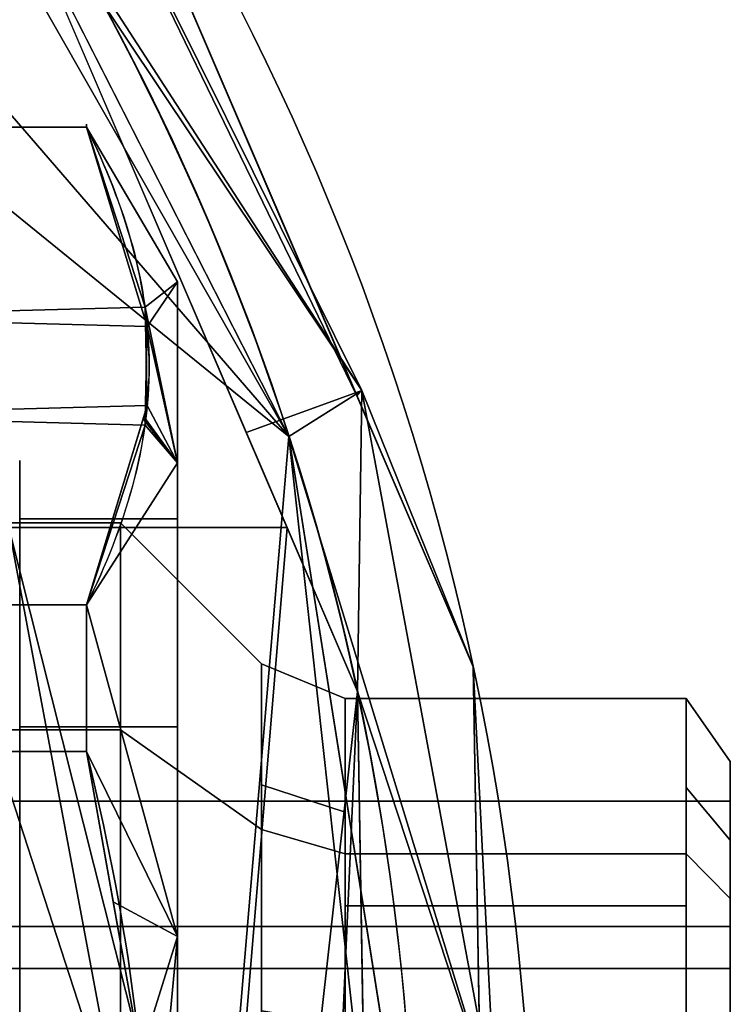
# Model space of a CAD drawing. Header units: millimetres. Extents: x -73 to 73, y -168 to 68.
# Tile 320 of 321: x 55 to 73, y 6 to 31. Entities that reach past the tile are written whole.
import ezdxf

# ---------------------------------------------------------------- set-up
doc = ezdxf.new("R2010")
doc.units = ezdxf.units.MM
for name, color, linetype, true_color in [('100', 7, 'Continuous', 0xffffff), ('102', 7, 'Continuous', 0xffffff), ('103', 7, 'Continuous', 0xffffff)]:
    doc.layers.add(name, color=color, linetype=linetype, true_color=true_color)

msp = doc.modelspace()

# ---------------------------------------------------------------- linework, layer by layer
at = {"layer": '100', "color": 163, "linetype": 'Continuous', "extrusion": (0, 0, -1)}
for centre, radius in [((0, 0, -94), 68), ((0, 0, -81), 65)]:
    msp.add_arc(centre, radius, 283.06797, 256.93203, dxfattribs=at)
at = {"layer": '100', "color": 163, "linetype": 'Continuous'}
for centre, radius, start, end in [((0, 0, 84), 68, 283.06797, 256.93203), ((0, 0, 97), 65, 0, 36)]:
    msp.add_arc(centre, radius, start, end, dxfattribs=at)
for points in [[(61.819, 20.086, 97), (52.586, 38.206, 97), (53.39, 34.857, 97)], [(55.412, 37.879, 81.879), (56.137, 38.375, 84), (63.543, 21.118, 84)], [(63.543, 21.118, 94), (56.137, 38.375, 94), (55.412, 37.879, 96.121)], [(56.137, 38.375, 94), (61.654, 25.52, 94), (61.654, 25.52, 84), (56.137, 38.375, 84)], [(63.668, 21.251, 96.121), (55.412, 37.879, 96.121), (53.424, 36.561, 97)], [(53.661, 36.682, 81), (55.412, 37.879, 81.879), (63.668, 21.251, 81.879)], [(63.543, 21.118, 84), (63.668, 21.251, 81.879), (55.412, 37.879, 81.879)], [(55.412, 37.879, 96.121), (63.668, 21.251, 96.121), (63.543, 21.118, 94)], [(63.668, 21.251, 81.879), (60.74, 20.186, 81), (53.661, 36.682, 81)], [(53.424, 36.561, 97), (61.819, 20.086, 97), (63.668, 21.251, 96.121)], [(61.819, 20.086, 97), (53.39, 34.857, 97), (51.591, 31.92, 97)], [(61.772, 17.781, 81), (54.723, 17.781, 81), (54.723, 34.207, 81)], [(61.819, 20.086, 97), (51.591, 31.92, 97), (48.242, 31.116, 97)], [(48.242, 31.116, 97), (57.318, 3.182, 97), (60.5, 4.5, 97), (61.819, 20.086, 97)], [(48.242, 31.116, 97), (50.99, 1.861, 97), (56, 0, 97), (57.318, 3.182, 97)], [(66.49, 14.252, 84), (61.654, 25.52, 84), (61.654, 25.52, 94), (66.49, 14.252, 94)], [(63.556, 13.623, 81), (60.74, 20.186, 81), (63.668, 21.251, 81.879)], [(67.054, 2.997, 96.121), (63.668, 21.251, 96.121), (61.819, 20.086, 97)], [(63.668, 21.251, 81.879), (63.543, 21.118, 84), (66.49, 14.252, 84)], [(66.49, 14.252, 94), (63.543, 21.118, 94), (63.668, 21.251, 96.121)], [(63.556, 13.623, 81), (63.668, 21.251, 81.879), (67.054, 2.997, 81.879)], [(67.054, 2.997, 81.879), (63.668, 21.251, 81.879), (66.49, 14.252, 84)], [(66.49, 14.252, 94), (63.668, 21.251, 96.121), (67.054, 2.997, 96.121)], [(61.819, 20.086, 97), (60.5, 4.5, 97), (63.682, 3.182, 97)], [(63.682, 3.182, 97), (65, 0, 97), (61.819, 20.086, 97)], [(61.819, 20.086, 97), (64.55, 2.842, 97), (67.054, 2.997, 96.121)], [(54.723, -17.781, 81), (54.723, 17.781, 81), (58.054, 0, 81)], [(54.723, 17.781, 81), (61.772, 17.781, 81), (60.5, 2.446, 81), (58.771, 1.729, 81)], [(58.771, 1.729, 81), (58.054, 0, 81), (54.723, 17.781, 81)], [(62.229, 1.729, 81), (60.5, 2.446, 81), (61.772, 17.781, 81), (63.556, 13.623, 81)], [(66.49, 14.252, 84), (66.68, 3.015, 84), (67.054, 2.997, 81.879)], [(66.49, 14.252, 94), (66.731, -0.021, 94), (66.731, -0.021, 84), (66.49, 14.252, 84)], [(67.054, 2.997, 96.121), (66.68, 3.015, 94), (66.49, 14.252, 94)], [(62.946, 0, 81), (62.229, 1.729, 81), (63.556, 13.623, 81)], [(63.556, 13.623, 81), (63.981, -11.465, 81), (62.946, 0, 81)], [(67.054, 2.997, 81.879), (63.738, 2.882, 81), (63.556, 13.623, 81)]]:
    msp.add_3dface(points, dxfattribs=at)
at = {"layer": '102', "color": 72, "linetype": 'Continuous', "extrusion": (-1, 0, 0)}
for centre, radius in [((0, 0, -57.55), 17.9), ((0, 0, -61.121), 14.329), ((0, 0, -71.88), 13.45)]:
    msp.add_circle(centre, radius, dxfattribs=at)
at = {"layer": '102', "color": 72, "linetype": 'Continuous', "extrusion": (1, 0, 0)}
for centre, radius in [((0, 0, 63.243), 13.45), ((0, 0, 73), 11.85), ((0, 0, 73), 10.85)]:
    msp.add_circle(centre, radius, dxfattribs=at)
at = {"layer": '102', "color": 72, "linetype": 'Continuous'}
for points in [[(57.55, 12.657, -12.657), (53.5, 12.657, -12.657), (53.5, 17.9), (57.55, 17.9)], [(57.55, 17.9), (53.5, 17.9), (53.5, 12.657, 12.657), (57.55, 12.657, 12.657)], [(57.55, 12.657, -12.657), (57.55, 17.9), (61.121, 14.329), (61.121, 10.132, -10.132)], [(57.55, 17.9), (57.55, 12.657, 12.657), (61.121, 10.132, 10.132), (61.121, 14.329)], [(63.243, 13.45), (63.243, 10.566, -6.962), (61.121, 11.257, -7.416), (61.121, 14.329)], [(63.243, 10.566, 6.962), (63.243, 13.45), (61.121, 14.329), (61.121, 11.257, 7.416)], [(71.88, 9.511, 9.511), (71.88, 13.45), (63.243, 13.45), (63.243, 9.511, 9.511)], [(63.243, 9.511, -9.511), (63.243, 13.45), (71.88, 13.45), (71.88, 9.511, -9.511)], [(71.88, 13.45), (71.88, 11.192, 5.452), (73, 9.86, 4.803), (73, 11.85)], [(73, 11.85), (73, 9.86, -4.803), (71.88, 11.192, -5.452), (71.88, 13.45)], [(57.55, 0, -17.9), (53.5, 0, -17.9), (53.5, 12.657, -12.657), (57.55, 12.657, -12.657)], [(57.55, 12.657, 12.657), (53.5, 12.657, 12.657), (53.5, 0, 17.9), (57.55, 0, 17.9)], [(57.55, 0, -17.9), (57.55, 12.657, -12.657), (61.121, 10.132, -10.132), (61.121, 0, -14.329)], [(57.55, 12.657, 12.657), (57.55, 0, 17.9), (61.121, 0, 14.329), (61.121, 10.132, 10.132)], [(73, 8.379, -8.379), (73, 11.85), (73, 10.85), (73, 7.672, -7.672)], [(73, 7.672, 7.672), (73, 10.85), (73, 11.85), (73, 8.379, 8.379)], [(61.121, 10.132, -10.132), (61.121, 11.257, -7.416), (63.243, 10.566, -6.962), (63.243, 9.511, -9.511)], [(63.243, 9.511, 9.511), (63.243, 10.566, 6.962), (61.121, 11.257, 7.416), (61.121, 10.132, 10.132)], [(71.88, 9.511, -9.511), (71.88, 11.192, -5.452), (73, 9.86, -4.803), (73, 8.379, -8.379)], [(73, 8.379, 8.379), (73, 9.86, 4.803), (71.88, 11.192, 5.452), (71.88, 9.511, 9.511)], [(73, 7.672, -7.672), (73, 10.85), (52, 10.85), (52, 7.672, -7.672)], [(52, 7.672, 7.672), (52, 10.85), (73, 10.85), (73, 7.672, 7.672)], [(61.121, 10.132, 10.132), (61.121, 5.538, 12.035), (63.243, 5.199, 11.297), (63.243, 9.511, 9.511)], [(63.243, 9.511, -9.511), (63.243, 5.199, -11.297), (61.121, 5.538, -12.035), (61.121, 10.132, -10.132)], [(71.88, 9.511, -9.511), (71.88, 8.195, -10.055), (63.243, 8.195, -10.055), (63.243, 9.511, -9.511)], [(63.243, 9.511, 9.511), (63.243, 8.195, 10.055), (71.88, 8.195, 10.055), (71.88, 9.511, 9.511)], [(71.88, 9.511, 9.511), (71.88, 2.674, 12.342), (73, 2.356, 10.874), (73, 8.379, 8.379)], [(73, 8.379, -8.379), (73, 2.356, -10.874), (71.88, 2.674, -12.342), (71.88, 9.511, -9.511)], [(73, 8.379, 8.379), (73, 0, 11.85), (73, 0, 10.85), (73, 7.672, 7.672)], [(73, 7.672, -7.672), (73, 0, -10.85), (73, 0, -11.85), (73, 8.379, -8.379)], [(71.88, 0, 13.45), (71.88, 8.195, 10.055), (63.243, 8.195, 10.055), (63.243, 0, 13.45)], [(63.243, 0, -13.45), (63.243, 8.195, -10.055), (71.88, 8.195, -10.055), (71.88, 0, -13.45)], [(73, 7.672, 7.672), (73, 6.611, 8.112), (52, 6.611, 8.112), (52, 7.672, 7.672)], [(52, 7.672, -7.672), (52, 6.611, -8.112), (73, 6.611, -8.112), (73, 7.672, -7.672)], [(73, 0, -10.85), (73, 6.611, -8.112), (52, 6.611, -8.112), (52, 0, -10.85)], [(52, 0, 10.85), (52, 6.611, 8.112), (73, 6.611, 8.112), (73, 0, 10.85)]]:
    msp.add_3dface(points, dxfattribs=at)
at = {"layer": '103', "color": 72, "linetype": 'Continuous'}
for p, q in [((56.691, 27.918, 2.145), (41.309, 27.918, 2.145)), ((41.309, 27.918, -2.145), (56.691, 27.918, -2.145)), ((41.309, 15.817, 23.105), (56.691, 15.817, 23.105)), ((56.691, 15.817, -23.105), (41.309, 15.817, -23.105)), ((41.309, 12.101, -25.25), (56.691, 12.101, -25.25)), ((56.691, 12.101, 25.25), (41.309, 12.101, 25.25))]:
    msp.add_line(p, q, dxfattribs=at)
at = {"layer": '103', "color": 72, "linetype": 'Continuous', "extrusion": (1, 5.78241e-16, 0)}
for centre, radius in [((0, 0, 59), 24), ((0, 0, 55), 19.476)]:
    msp.add_circle(centre, radius, dxfattribs=at)
at = {"layer": '103', "color": 72, "linetype": 'Continuous', "extrusion": (-1, 0, 0)}
for centre in [(0, 0, -55), (0, 0, -59)]:
    msp.add_circle(centre, 18, dxfattribs=at)
for start, end in [(175.6062, 184.3938), (115.6062, 124.3938), (235.6062, 244.3938)]:
    msp.add_arc((0, 0, -56.691), 28, start, end, dxfattribs=at)
at = {"layer": '103', "color": 72, "linetype": 'Continuous'}
for points in [[(56.691, 27.918, -2.145), (57.682, 25.931, -5.586), (58.274, 23.925, -9.061), (58.282, 19.854, -16.112), (57.684, 17.808, -19.657), (56.691, 15.817, -23.105)], [(56.691, 15.817, 23.105), (57.682, 17.803, 19.664), (58.274, 19.81, 16.189), (58.282, 23.88, 9.138), (57.684, 25.927, 5.593), (56.691, 27.918, 2.145)], [(56.691, -12.101, 25.25), (57.681, -8.132, 25.25), (58.278, -4.074, 25.25), (58.279, 4.063, 25.25), (57.672, 8.167, 25.25), (56.691, 12.101, 25.25)], [(56.691, 12.101, -25.25), (57.672, 8.167, -25.25), (58.279, 4.063, -25.25), (58.278, -4.074, -25.25), (57.681, -8.132, -25.25), (56.691, -12.101, -25.25)]]:
    msp.add_open_spline(points, degree=3, knots=[0, 0, 0, 0, 0.5, 0.5, 1, 1, 1, 1], dxfattribs=at)
for points in [[(58.176, 23.364, 10.033), (56.691, 27.918, 2.145), (41.309, 27.918, 2.145), (39.767, 22.868, 10.891)], [(39.824, 23.364, -10.033), (41.309, 27.918, -2.145), (56.691, 27.918, -2.145), (58.233, 22.868, -10.891)], [(41.309, 27.918, 2.145), (56.691, 27.918, 2.145), (56.691, 27.918, -2.145), (41.309, 27.918, -2.145)], [(59, 24), (58.233, 22.868, -10.891), (56.691, 27.918, -2.145)], [(59, 24), (56.691, 27.918), (56.691, 27.918, 2.145)], [(56.691, 27.918, 2.145), (58.176, 23.364, 10.033), (59, 24)], [(56.691, 27.918, -2.145), (56.691, 27.918), (59, 24)], [(59, 19.416, 14.107), (59, 24), (58.176, 23.364, 10.033)], [(58.233, 22.868, -10.891), (59, 24), (59, 19.416, -14.107)], [(59, 19.416, -14.107), (59, 24), (59, 18), (59, 12.728, -12.728)], [(59, 24), (59, 19.416, 14.107), (59, 12.728, 12.728), (59, 18)], [(39.767, 20.866, -14.359), (39.824, 23.364, -10.033), (58.233, 22.868, -10.891), (58.176, 20.371, -15.217)], [(58.233, 20.866, 14.359), (58.176, 23.364, 10.033), (39.767, 22.868, 10.891), (39.824, 20.371, 15.217)], [(58.176, 23.364, 10.033), (58.233, 20.866, 14.359), (59, 19.416, 14.107)], [(59, 19.416, -14.107), (58.18, 20.539, -14.926), (58.233, 22.868, -10.891)], [(58.176, 20.371, -15.217), (56.691, 15.817, -23.105), (41.309, 15.817, -23.105), (39.767, 20.866, -14.359)], [(39.824, 20.371, 15.217), (41.309, 15.817, 23.105), (56.691, 15.817, 23.105), (58.233, 20.866, 14.359)], [(58.233, 20.866, 14.359), (58.131, 20.533, 14.935), (59, 19.416, 14.107)], [(59, 19.416, 14.107), (58.131, 20.533, 14.935), (56.691, 15.817, 23.105)], [(58.176, 20.371, -15.217), (58.18, 20.539, -14.926), (59, 19.416, -14.107)], [(56.691, 15.817, -23.105), (58.176, 20.371, -15.217), (59, 19.416, -14.107)], [(59, 19.416, -14.107), (59, 7.416, -22.825), (56.691, 15.817, -23.105)], [(56.691, 15.817, 23.105), (59, 7.416, 22.825), (59, 19.416, 14.107)], [(59, 0, 18), (59, 12.728, 12.728), (59, 19.416, 14.107), (59, 7.416, 22.825)], [(59, 12.728, -12.728), (59, 0, -18), (59, 7.416, -22.825), (59, 19.416, -14.107)], [(55, 12.728, -12.728), (59, 12.728, -12.728), (59, 18), (55, 18)], [(55, 18), (59, 18), (59, 12.728, 12.728), (55, 12.728, 12.728)], [(41.309, 15.817, -23.105), (56.691, 15.817, -23.105), (56.691, 12.101, -25.25), (41.309, 12.101, -25.25)], [(41.309, 12.101, 25.25), (56.691, 12.101, 25.25), (56.691, 15.817, 23.105), (41.309, 15.817, 23.105)], [(56.691, 12.101, -25.25), (56.691, 15.817, -23.105), (59, 7.416, -22.825)], [(59, 7.416, 22.825), (56.691, 15.817, 23.105), (56.691, 12.101, 25.25)], [(55, 0, -18), (59, 0, -18), (59, 12.728, -12.728), (55, 12.728, -12.728)], [(55, 12.728, 12.728), (59, 12.728, 12.728), (59, 0, 18), (55, 0, 18)], [(39.944, 4.423, -25.25), (41.309, 12.101, -25.25), (56.691, 12.101, -25.25), (58.056, 4.423, -25.25)], [(58.056, 4.423, 25.25), (56.691, 12.101, 25.25), (41.309, 12.101, 25.25), (39.944, 4.423, 25.25)], [(59, 7.416, -22.825), (57.367, 8.3, -25.25), (56.691, 12.101, -25.25)], [(56.691, 12.101, 25.25), (57.367, 8.3, 25.25), (59, 7.416, 22.825)], [(59, 7.416, 22.825), (57.367, 8.3, 25.25), (58.056, 4.423, 25.25)], [(58.056, 4.423, -25.25), (57.367, 8.3, -25.25), (59, 7.416, -22.825)], [(58.056, 4.423, -25.25), (59, 7.416, -22.825), (59, -7.416, -22.825)], [(59, 7.416, 22.825), (58.056, 4.423, 25.25), (58.278, -0.248, 25.25)], [(58.278, -0.248, 25.25), (59, -7.416, 22.825), (59, 7.416, 22.825)], [(59, 7.416, 22.825), (59, -7.416, 22.825), (59, 0, 18)], [(59, -7.416, -22.825), (59, 7.416, -22.825), (59, 0, -18)]]:
    msp.add_3dface(points, dxfattribs=at)

doc.saveas('drawing.dxf')
